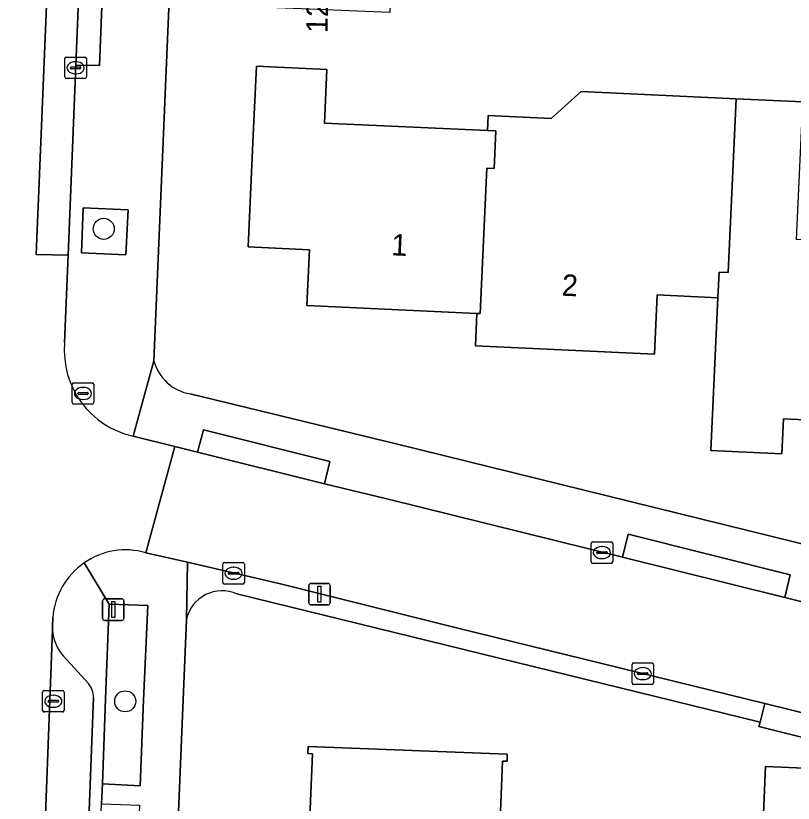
# Model space of a CAD drawing. Extents: x 160732 to 162107, y 387428 to 388479.
# Drawn here: x 161773.26 to 161809.4, y 387741.86 to 387778.47 of the extents above; entities that cross this region are included whole.
import ezdxf

# ---------------------------------------------------------------- set-up
doc = ezdxf.new("R2010")
doc.units = 0
for name, color, linetype in [('IMGEO_Boom', 7, 'Continuous'), ('IMGEO_Erf', 7, 'Continuous'), ('IMGEO_Groenvoorziening', 7, 'Continuous'), ('IMGEO_Kolk', 7, 'Continuous'), ('IMGEO_Lichtmast', 7, 'Continuous'), ('IMGEO_Pand', 7, 'Continuous'), ('IMGEO_Pand_nummerreeks', 7, 'Continuous'), ('IMGEO_Parkeervlak_open', 7, 'Continuous'), ('IMGEO_Rijbaan_lokaal_gesloten', 7, 'Continuous'), ('IMGEO_Rijbaan_lokaal_open', 7, 'Continuous'), ('IMGEO_Voetpad_open', 7, 'Continuous')]:
    doc.layers.add(name, color=color, linetype=linetype)

msp = doc.modelspace()

# ---------------------------------------------------------------- linework, layer by layer
at = {"layer": 'IMGEO_Boom'}
for centre in [(161777.347, 387768.563), (161778.344, 387746.595)]:
    msp.add_circle(centre, 0.489, dxfattribs=at)
at = {"layer": 'IMGEO_Erf'}
for points in [[(161784.505, 387831.019), (161782.75, 387788.072), (161785.01, 387787.945), (161791.012, 387787.704), (161790.89, 387784.676), (161790.769, 387781.648), (161790.647, 387778.62), (161784.645, 387778.861), (161784.652, 387779.047), (161780.386, 387779.192), (161779.681, 387762.427)], [(161816.597, 387759.377), (161808.946, 387759.73), (161808.871, 387758.109), (161805.577, 387758.261), (161805.905, 387765.361), (161803.074, 387765.491), (161802.947, 387762.734), (161794.629, 387763.118), (161794.698, 387764.628), (161786.79, 387764.993), (161786.909, 387767.587), (161784.055, 387767.719), (161784.295, 387772.924), (161784.443, 387776.119), (161787.721, 387775.968), (161787.606, 387773.479), (161795.183, 387773.129), (161795.215, 387773.834), (161798.152, 387773.698), (161799.547, 387774.941), (161806.752, 387774.614), (161809.847, 387774.473)], [(161781.371, 387760.885), (161791.01, 387758.554), (161825.713, 387750), (161871.084, 387739.066), (161870.112, 387713.019), (161841.124, 387714.098), (161841.98, 387734.877)], [(161839.76, 387737.82), (161811.449, 387744.755), (161811.393, 387744.532), (161807.811, 387745.431), (161807.862, 387745.634), (161790.04, 387750), (161783.541, 387751.592)], [(161781.19, 387750.401), (161779.463, 387708.684)], [(161786.809, 387738.302), (161787.046, 387744.159), (161786.829, 387744.172), (161786.848, 387744.491), (161796.107, 387744.135), (161796.1, 387743.815), (161795.883, 387743.82), (161795.651, 387737.963)]]:
    msp.add_lwpolyline(points, dxfattribs=at)
msp.add_lwpolyline([(161810.936, 387731.354), (161808.456, 387731.449), (161808.544, 387733.626), (161808.691, 387737.287), (161807.857, 387737.321), (161808.108, 387743.563), (161811.371, 387743.431), (161811.121, 387737.219), (161810.972, 387733.528), (161811.014, 387733.526)], close=True, dxfattribs=at)
for centre, radius, start, end in [((161781.734, 387762.979), 2.126, 195.0651, 260.1787), ((161782.85, 387750.039), 1.699, 66.0265, 167.7064)]:
    msp.add_arc(centre, radius, start, end, dxfattribs=at)
at = {"layer": 'IMGEO_Groenvoorziening'}
for points in [[(161778.377, 387767.36), (161778.478, 387769.444), (161776.389, 387769.533), (161776.318, 387767.446)], [(161779.39, 387751.047), (161777.6, 387751.119), (161777.433, 387746.711), (161777.284, 387742.754), (161779.032, 387742.664), (161779.202, 387746.643)]]:
    msp.add_lwpolyline(points, close=True, dxfattribs=at)
at = {"layer": 'IMGEO_Kolk'}
for p, q in [((161775.537, 387775.623), (161775.537, 387776.475)), ((161775.612, 387776.549), (161776.464, 387776.549)), ((161776.538, 387776.475), (161776.538, 387775.623)), ((161775.796, 387776.043), (161775.796, 387776.055)), ((161776.234, 387776.006), (161775.836, 387776.006)), ((161775.839, 387776.092), (161776.237, 387776.092)), ((161776.025, 387776.329), (161776.05, 387776.329)), ((161776.28, 387776.055), (161776.28, 387776.043)), ((161776.048, 387775.769), (161776.023, 387775.769)), ((161776.464, 387775.549), (161775.612, 387775.549)), ((161775.954, 387761.409), (161776.806, 387761.409)), ((161775.879, 387760.483), (161775.879, 387761.335)), ((161776.367, 387761.189), (161776.392, 387761.189)), ((161776.88, 387761.335), (161776.88, 387760.483)), ((161776.138, 387760.903), (161776.138, 387760.915)), ((161776.576, 387760.866), (161776.178, 387760.866)), ((161776.181, 387760.952), (161776.579, 387760.952)), ((161776.39, 387760.629), (161776.365, 387760.629)), ((161776.622, 387760.915), (161776.622, 387760.903)), ((161776.806, 387760.409), (161775.954, 387760.409)), ((161800.008, 387753.083), (161800.008, 387753.935)), ((161800.083, 387754.009), (161800.935, 387754.009)), ((161800.496, 387753.789), (161800.521, 387753.789)), ((161801.009, 387753.935), (161801.009, 387753.083)), ((161800.267, 387753.503), (161800.267, 387753.515)), ((161800.705, 387753.466), (161800.307, 387753.466)), ((161800.31, 387753.552), (161800.708, 387753.552)), ((161800.751, 387753.515), (161800.751, 387753.503)), ((161782.882, 387752.123), (161782.882, 387752.975)), ((161782.957, 387753.049), (161783.809, 387753.049)), ((161783.883, 387752.975), (161783.883, 387752.123)), ((161800.935, 387753.009), (161800.083, 387753.009)), ((161800.519, 387753.229), (161800.494, 387753.229)), ((161783.184, 387752.592), (161783.582, 387752.592)), ((161783.37, 387752.829), (161783.395, 387752.829)), ((161783.141, 387752.543), (161783.141, 387752.555)), ((161783.579, 387752.506), (161783.181, 387752.506)), ((161783.393, 387752.269), (161783.368, 387752.269)), ((161783.625, 387752.555), (161783.625, 387752.543)), ((161783.809, 387752.049), (161782.957, 387752.049)), ((161801.908, 387747.457), (161801.908, 387748.309)), ((161801.983, 387748.383), (161802.835, 387748.383)), ((161802.909, 387748.309), (161802.909, 387747.457)), ((161802.167, 387747.877), (161802.167, 387747.889)), ((161802.605, 387747.84), (161802.207, 387747.84)), ((161802.21, 387747.926), (161802.608, 387747.926)), ((161802.396, 387748.163), (161802.421, 387748.163)), ((161802.651, 387747.889), (161802.651, 387747.877)), ((161802.419, 387747.603), (161802.394, 387747.603)), ((161774.577, 387747.1), (161775.429, 387747.1)), ((161802.835, 387747.383), (161801.983, 387747.383)), ((161774.502, 387746.174), (161774.502, 387747.026)), ((161774.99, 387746.88), (161775.015, 387746.88)), ((161775.503, 387747.026), (161775.503, 387746.174)), ((161774.761, 387746.594), (161774.761, 387746.606)), ((161775.199, 387746.557), (161774.801, 387746.557)), ((161774.804, 387746.643), (161775.202, 387746.643)), ((161775.245, 387746.606), (161775.245, 387746.594)), ((161775.429, 387746.1), (161774.577, 387746.1)), ((161775.013, 387746.32), (161774.988, 387746.32))]:
    msp.add_line(p, q, dxfattribs=at)
for points in [[(161775.537, 387775.623), (161775.537, 387776.475)], [(161775.612, 387776.549), (161776.464, 387776.549)], [(161776.538, 387776.475), (161776.538, 387775.623)], [(161776.464, 387775.549), (161775.612, 387775.549)], [(161775.954, 387761.409), (161776.806, 387761.409)], [(161775.879, 387760.483), (161775.879, 387761.335)], [(161776.88, 387761.335), (161776.88, 387760.483)], [(161776.806, 387760.409), (161775.954, 387760.409)], [(161800.008, 387753.083), (161800.008, 387753.935)], [(161800.083, 387754.009), (161800.935, 387754.009)], [(161801.009, 387753.935), (161801.009, 387753.083)], [(161782.882, 387752.123), (161782.882, 387752.975)], [(161782.957, 387753.049), (161783.809, 387753.049)], [(161783.883, 387752.975), (161783.883, 387752.123)], [(161800.935, 387753.009), (161800.083, 387753.009)], [(161783.809, 387752.049), (161782.957, 387752.049)], [(161801.908, 387747.457), (161801.908, 387748.309)], [(161801.983, 387748.383), (161802.835, 387748.383)], [(161802.909, 387748.309), (161802.909, 387747.457)], [(161774.577, 387747.1), (161775.429, 387747.1)], [(161802.835, 387747.383), (161801.983, 387747.383)], [(161774.502, 387746.174), (161774.502, 387747.026)], [(161775.503, 387747.026), (161775.503, 387746.174)], [(161775.429, 387746.1), (161774.577, 387746.1)]]:
    msp.add_lwpolyline(points, dxfattribs=at)
for centre, radius, start, end in [((161775.614, 387776.473), 0.0765, 91.552, 178.448), ((161775.614, 387776.473), 0.0765, 91.552, 178.448), ((161776.462, 387776.473), 0.0765, 1.552, 88.448), ((161776.462, 387776.473), 0.0765, 1.552, 88.448), ((161775.836, 387776.052), 0.0403, 85.8775, 175.7526), ((161775.833, 387776.042), 0.0366, 178.938, 274.7102), ((161776.237, 387776.049), 0.043, 264.8664, 352.4533), ((161776.241, 387776.054), 0.0386, 1.7309, 96.639), ((161775.614, 387775.625), 0.0765, 181.552, 268.448), ((161775.614, 387775.625), 0.0765, 181.552, 268.448), ((161776.462, 387775.625), 0.0765, 271.552, 358.448), ((161776.462, 387775.625), 0.0765, 271.552, 358.448), ((161775.956, 387761.333), 0.0765, 91.552, 178.448), ((161775.956, 387761.333), 0.0765, 91.552, 178.448), ((161776.804, 387761.333), 0.0765, 1.552, 88.448), ((161776.804, 387761.333), 0.0765, 1.552, 88.448), ((161776.178, 387760.912), 0.0403, 85.8775, 175.7526), ((161776.175, 387760.902), 0.0366, 178.938, 274.7102), ((161776.579, 387760.909), 0.043, 264.8664, 352.4533), ((161776.583, 387760.914), 0.0386, 1.7309, 96.639), ((161775.956, 387760.485), 0.0765, 181.552, 268.448), ((161775.956, 387760.485), 0.0765, 181.552, 268.448), ((161776.804, 387760.485), 0.0765, 271.552, 358.448), ((161776.804, 387760.485), 0.0765, 271.552, 358.448), ((161800.085, 387753.933), 0.0765, 91.552, 178.448), ((161800.085, 387753.933), 0.0765, 91.552, 178.448), ((161800.933, 387753.933), 0.0765, 1.552, 88.448), ((161800.933, 387753.933), 0.0765, 1.552, 88.448), ((161800.307, 387753.512), 0.0403, 85.8775, 175.7526), ((161800.304, 387753.502), 0.0366, 178.938, 274.7102), ((161800.708, 387753.509), 0.043, 264.8664, 352.4533), ((161800.712, 387753.514), 0.0386, 1.7309, 96.639), ((161782.959, 387752.973), 0.0765, 91.552, 178.448), ((161782.959, 387752.973), 0.0765, 91.552, 178.448), ((161783.807, 387752.973), 0.0765, 1.552, 88.448), ((161783.807, 387752.973), 0.0765, 1.552, 88.448), ((161800.085, 387753.085), 0.0765, 181.552, 268.448), ((161800.085, 387753.085), 0.0765, 181.552, 268.448), ((161800.933, 387753.085), 0.0765, 271.552, 358.448), ((161800.933, 387753.085), 0.0765, 271.552, 358.448), ((161783.181, 387752.552), 0.0403, 85.8775, 175.7526), ((161783.586, 387752.554), 0.0386, 1.7309, 96.639), ((161783.178, 387752.542), 0.0366, 178.938, 274.7102), ((161783.582, 387752.549), 0.043, 264.8664, 352.4533), ((161782.959, 387752.125), 0.0765, 181.552, 268.448), ((161782.959, 387752.125), 0.0765, 181.552, 268.448), ((161783.807, 387752.125), 0.0765, 271.552, 358.448), ((161783.807, 387752.125), 0.0765, 271.552, 358.448), ((161801.985, 387748.307), 0.0765, 91.552, 178.448), ((161801.985, 387748.307), 0.0765, 91.552, 178.448), ((161802.833, 387748.307), 0.0765, 1.552, 88.448), ((161802.833, 387748.307), 0.0765, 1.552, 88.448), ((161802.207, 387747.886), 0.0403, 85.8775, 175.7526), ((161802.204, 387747.876), 0.0366, 178.938, 274.7102), ((161802.608, 387747.883), 0.043, 264.8664, 352.4533), ((161802.612, 387747.888), 0.0386, 1.7309, 96.639), ((161801.985, 387747.459), 0.0765, 181.552, 268.448), ((161801.985, 387747.459), 0.0765, 181.552, 268.448), ((161802.833, 387747.459), 0.0765, 271.552, 358.448), ((161802.833, 387747.459), 0.0765, 271.552, 358.448), ((161774.579, 387747.024), 0.0765, 91.552, 178.448), ((161774.579, 387747.024), 0.0765, 91.552, 178.448), ((161775.427, 387747.024), 0.0765, 1.552, 88.448), ((161775.427, 387747.024), 0.0765, 1.552, 88.448), ((161774.801, 387746.603), 0.0403, 85.8775, 175.7526), ((161774.798, 387746.593), 0.0366, 178.938, 274.7102), ((161775.202, 387746.6), 0.043, 264.8664, 352.4533), ((161775.206, 387746.605), 0.0386, 1.7309, 96.639), ((161774.579, 387746.176), 0.0765, 181.552, 268.448), ((161774.579, 387746.176), 0.0765, 181.552, 268.448), ((161775.427, 387746.176), 0.0765, 271.552, 358.448), ((161775.427, 387746.176), 0.0765, 271.552, 358.448)]:
    msp.add_arc(centre, radius, start, end, dxfattribs=at)
for centre, major_axis, ratio, start_param, end_param in [((161776.024, 387776.049), (-0.387, 0.002), 0.722429, 4.712389, 7.853982), ((161776.049, 387776.049), (-0.39, 0.002), 0.717154, 1.570796, 4.712389), ((161776.366, 387760.909), (-0.387, 0.002), 0.722429, 4.712389, 7.853982), ((161776.391, 387760.909), (-0.39, 0.002), 0.717154, 1.570796, 4.712389), ((161800.495, 387753.509), (-0.387, 0.002), 0.722429, 4.712389, 7.853982), ((161800.52, 387753.509), (-0.39, 0.002), 0.717154, 1.570796, 4.712389), ((161783.369, 387752.549), (-0.387, 0.002), 0.722429, 4.712389, 7.853982), ((161783.394, 387752.549), (-0.39, 0.002), 0.717154, 1.570796, 4.712389), ((161802.395, 387747.883), (-0.387, 0.002), 0.722429, 4.712389, 7.853982), ((161802.42, 387747.883), (-0.39, 0.002), 0.717154, 1.570796, 4.712389), ((161774.989, 387746.6), (-0.387, 0.002), 0.722429, 4.712389, 7.853982), ((161775.014, 387746.6), (-0.39, 0.002), 0.717154, 1.570796, 4.712389)]:
    msp.add_ellipse(centre, major_axis=major_axis, ratio=ratio, start_param=start_param, end_param=end_param, dxfattribs=at)
at = {"layer": 'IMGEO_Lichtmast'}
for p, q in [((161786.877, 387751.179), (161786.877, 387751.979)), ((161786.877, 387751.979), (161786.877, 387751.179)), ((161786.977, 387752.079), (161787.767, 387752.079)), ((161787.767, 387752.079), (161786.977, 387752.079)), ((161787.867, 387751.979), (161787.867, 387751.179)), ((161787.867, 387751.179), (161787.867, 387751.979)), ((161777.295, 387750.461), (161777.295, 387751.261)), ((161777.295, 387751.261), (161777.295, 387750.461)), ((161777.395, 387751.361), (161778.185, 387751.361)), ((161778.185, 387751.361), (161777.395, 387751.361)), ((161778.285, 387751.261), (161778.285, 387750.461)), ((161778.285, 387750.461), (161778.285, 387751.261)), ((161787.767, 387751.079), (161786.977, 387751.079)), ((161786.977, 387751.079), (161787.767, 387751.079)), ((161778.185, 387750.361), (161777.395, 387750.361)), ((161777.395, 387750.361), (161778.185, 387750.361))]:
    msp.add_line(p, q, dxfattribs=at)
for points in [[(161787.297, 387751.954), (161787.447, 387751.954), (161787.447, 387751.204), (161787.297, 387751.204), (161787.297, 387751.954)], [(161777.715, 387751.236), (161777.865, 387751.236), (161777.865, 387750.486), (161777.715, 387750.486), (161777.715, 387751.236)]]:
    msp.add_lwpolyline(points, dxfattribs=at)
for centre, start, end in [((161786.977, 387751.979), 90, 180), ((161786.977, 387751.979), 90, 180), ((161787.767, 387751.979), 0, 90), ((161787.767, 387751.979), 360, 90), ((161777.395, 387751.261), 90, 180), ((161777.395, 387751.261), 90, 180), ((161778.185, 387751.261), 0, 90), ((161778.185, 387751.261), 360, 90), ((161786.977, 387751.179), 180, 270), ((161786.977, 387751.179), 180, 270), ((161787.767, 387751.179), 270, 0), ((161787.767, 387751.179), 270, 0), ((161777.395, 387750.461), 180, 270), ((161777.395, 387750.461), 180, 270), ((161778.185, 387750.461), 270, 0), ((161778.185, 387750.461), 270, 0)]:
    msp.add_arc(centre, 0.1, start, end, dxfattribs=at)
at = {"layer": 'IMGEO_Pand'}
for points in [[(161784.443, 387776.119), (161784.295, 387772.924), (161784.055, 387767.719), (161786.909, 387767.587), (161786.79, 387764.993), (161794.698, 387764.628), (161794.85, 387764.621), (161795.164, 387771.381), (161795.501, 387771.365), (161795.581, 387773.111), (161795.183, 387773.129), (161787.606, 387773.479), (161787.721, 387775.968)], [(161799.547, 387774.941), (161798.152, 387773.698), (161795.215, 387773.834), (161795.183, 387773.129), (161795.581, 387773.111), (161795.501, 387771.365), (161795.164, 387771.381), (161794.85, 387764.621), (161794.698, 387764.628), (161794.629, 387763.118), (161802.947, 387762.734), (161803.074, 387765.491), (161805.905, 387765.361), (161805.96, 387766.548), (161806.378, 387766.529), (161806.752, 387774.614)], [(161809.552, 387768.07), (161809.847, 387774.473), (161806.752, 387774.614), (161806.378, 387766.529), (161805.96, 387766.548), (161805.905, 387765.361), (161805.577, 387758.261), (161808.871, 387758.109), (161808.946, 387759.73), (161816.597, 387759.377), (161816.745, 387759.37), (161817.063, 387766.201), (161817.448, 387766.183), (161817.518, 387767.703)], [(161795.651, 387737.963), (161795.883, 387743.82), (161796.1, 387743.815), (161796.107, 387744.135), (161786.848, 387744.491), (161786.829, 387744.172), (161787.046, 387744.159), (161786.809, 387738.302)], [(161811.121, 387737.219), (161811.371, 387743.431), (161808.108, 387743.563), (161807.857, 387737.321), (161808.691, 387737.287)]]:
    msp.add_lwpolyline(points, close=True, dxfattribs=at)
at = {"layer": 'IMGEO_Parkeervlak_open'}
for points in [[(161774.959, 387749.921), (161774.215, 387730.246), (161773.513, 387711.677)], [(161776.633, 387747.422), (161775.472, 387748.692)], [(161775.647, 387714.791), (161776.866, 387746.773)]]:
    msp.add_lwpolyline(points, dxfattribs=at)
for centre, radius, start, end in [((161777.08, 387750.085), 2.128, 184.4181, 220.8944), ((161775.939, 387746.806), 0.928, 357.9384, 41.5593)]:
    msp.add_arc(centre, radius, start, end, dxfattribs=at)
at = {"layer": 'IMGEO_Rijbaan_lokaal_gesloten'}
msp.add_lwpolyline([(161776.053, 387776.176), (161776.552, 387788.355), (161776.547, 387788.464), (161778.341, 387831.555), (161776.874, 387831.627), (161774.211, 387767.371), (161775.69, 387767.334)], close=True, dxfattribs=at)
at = {"layer": 'IMGEO_Rijbaan_lokaal_open'}
for points in [[(161775.527, 387763.279), (161775.69, 387767.334), (161774.211, 387767.371), (161776.874, 387831.627), (161778.341, 387831.555)], [(161771.539, 387799.888), (161771.478, 387798.817), (161771.441, 387797.913), (161772.997, 387797.86), (161771.01, 387749.65), (161769.457, 387749.691), (161769.437, 387749.208), (161768.839, 387732.339), (161768.737, 387730.143), (161770.236, 387730.084), (161768.083, 387675.735), (161772.082, 387675.593), (161772.101, 387676.132), (161770.659, 387676.179), (161772.786, 387730.234), (161774.215, 387730.246), (161774.959, 387749.921), (161774.965, 387750.069), (161774.983, 387750.497)], [(161779.307, 387753.504), (161780.656, 387758.441), (161778.721, 387758.923)], [(161860.259, 387738.932), (161852.076, 387740.923), (161846.298, 387742.328), (161830.933, 387746.066), (161825.165, 387747.469), (161814.759, 387750), (161809.006, 387751.427), (161801.468, 387753.296), (161790.504, 387756.015), (161787.611, 387756.701), (161781.712, 387758.178), (161780.656, 387758.441), (161779.307, 387753.504), (161781.246, 387753.058), (161785.57, 387752.064), (161793.815, 387750), (161808.079, 387746.498), (161811.665, 387745.617), (161839.433, 387738.799)]]:
    msp.add_lwpolyline(points, dxfattribs=at)
for centre, radius, start, end in [((161779.6, 387762.916), 4.089, 174.9123, 257.5886), ((161778.368, 387750.245), 3.392, 73.9356, 124.8533), ((161778.367, 387750.241), 3.394, 124.8062, 175.6797)]:
    msp.add_arc(centre, radius, start, end, dxfattribs=at)
at = {"layer": 'IMGEO_Voetpad_open'}
for points in [[(161776.547, 387788.464), (161776.552, 387788.355), (161777.636, 387788.317), (161777.147, 387776.155), (161776.053, 387776.176), (161775.69, 387767.334), (161775.527, 387763.279)], [(161778.721, 387758.923), (161779.681, 387762.427), (161780.386, 387779.192)], [(161779.681, 387762.427), (161778.721, 387758.923), (161780.656, 387758.441), (161781.712, 387758.178), (161781.983, 387759.224), (161787.86, 387757.751), (161787.611, 387756.701), (161790.504, 387756.015), (161801.468, 387753.296), (161801.736, 387754.363), (161809.268, 387752.472), (161809.006, 387751.427), (161814.759, 387750), (161825.165, 387747.469), (161825.433, 387748.536), (161831.19, 387747.091), (161830.933, 387746.066), (161846.298, 387742.328), (161846.566, 387743.395), (161852.333, 387741.947), (161852.076, 387740.923), (161860.259, 387738.932)], [(161825.713, 387750), (161791.01, 387758.554), (161781.371, 387760.885)], [(161781.246, 387753.058), (161779.307, 387753.504)], [(161776.43, 387753.028), (161777.6, 387751.119), (161779.39, 387751.047), (161779.202, 387746.643), (161779.032, 387742.664), (161777.284, 387742.754), (161777.244, 387741.829), (161779.005, 387741.765), (161778.512, 387730.777), (161776.828, 387730.859), (161776.856, 387729.935), (161778.512, 387729.87), (161778.085, 387718.897), (161776.434, 387718.967), (161776.394, 387718.056), (161778.036, 387717.997), (161777.72, 387710.594), (161776.114, 387710.669), (161776.033, 387708.835), (161779.463, 387708.684), (161781.19, 387750.401), (161781.246, 387753.058)], [(161776.394, 387718.056), (161776.434, 387718.967), (161776.856, 387729.935), (161776.828, 387730.859), (161777.244, 387741.829), (161777.284, 387742.754), (161777.433, 387746.711), (161777.6, 387751.119), (161776.43, 387753.028)], [(161785.57, 387752.064), (161781.246, 387753.058), (161781.19, 387750.401)], [(161783.541, 387751.592), (161790.04, 387750), (161807.862, 387745.634), (161808.079, 387746.498), (161793.815, 387750), (161785.57, 387752.064)], [(161774.983, 387750.497), (161774.965, 387750.069), (161774.959, 387749.921)], [(161775.472, 387748.692), (161776.633, 387747.422)], [(161776.866, 387746.773), (161775.647, 387714.791)]]:
    msp.add_lwpolyline(points, dxfattribs=at)
for points in [[(161776.053, 387776.176), (161777.147, 387776.155), (161777.636, 387788.317), (161776.552, 387788.355)], [(161776.318, 387767.446), (161776.389, 387769.533), (161778.478, 387769.444), (161778.377, 387767.36)], [(161787.611, 387756.701), (161787.86, 387757.751), (161781.983, 387759.224), (161781.712, 387758.178)], [(161801.468, 387753.296), (161809.006, 387751.427), (161809.268, 387752.472), (161801.736, 387754.363)], [(161811.449, 387744.755), (161811.665, 387745.617), (161808.079, 387746.498), (161807.862, 387745.634), (161807.811, 387745.431), (161811.393, 387744.532)]]:
    msp.add_lwpolyline(points, close=True, dxfattribs=at)
for centre, radius, start, end in [((161779.6, 387762.916), 4.089, 174.9123, 257.5886), ((161781.734, 387762.979), 2.126, 195.0651, 260.1787), ((161778.368, 387750.245), 3.392, 73.9356, 124.8533), ((161778.367, 387750.241), 3.394, 124.8062, 175.6797), ((161782.85, 387750.039), 1.699, 66.0265, 167.7064), ((161777.08, 387750.085), 2.128, 184.4181, 220.8944), ((161775.939, 387746.806), 0.928, 357.9384, 41.5593)]:
    msp.add_arc(centre, radius, start, end, dxfattribs=at)

# ---------------------------------------------------------------- texts
at = {"layer": 'IMGEO_Pand_nummerreeks'}
for s, rotation, p in [('12/G01', 88.8249, (161787.75, 387777.659)), ('1', 357.3573, (161790.7, 387767.334)), ('2', 357.3568, (161798.628, 387765.456))]:
    msp.add_text(s, height=1, rotation=rotation, dxfattribs=at).set_placement(p)

doc.saveas('drawing.dxf')
